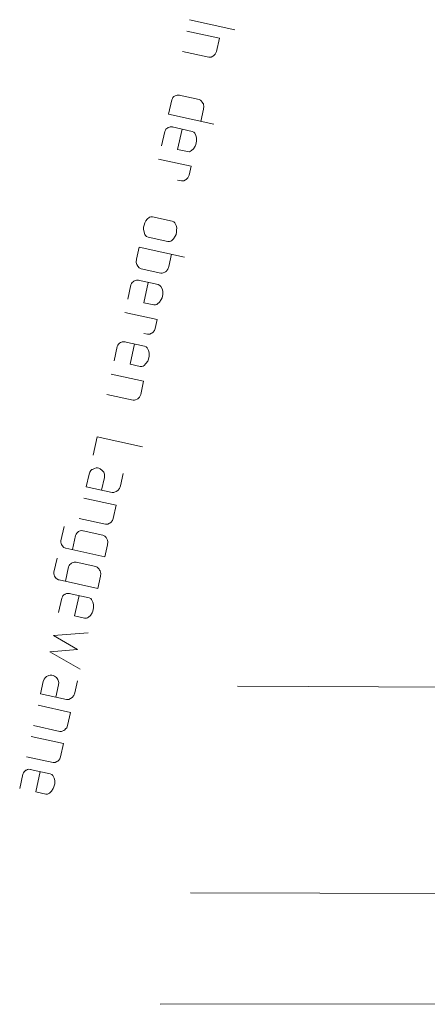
# Model space of a CAD drawing. Header units: metres. Extents: x 3425540 to 3446143, y 5432760 to 5444637.
# Tile 389 of 656: x 3436307 to 3436338, y 5442045 to 5442119. Entities that reach past the tile are written whole.
import ezdxf

# ---------------------------------------------------------------- set-up
doc = ezdxf.new("R2010")
doc.units = ezdxf.units.M
doc.layers.add('B_Bestand', color=9, linetype='Continuous', lineweight=18)
doc.layers.add('B_Flurgrenzen', color=9, linetype='Continuous', lineweight=18)

msp = doc.modelspace()

# ---------------------------------------------------------------- linework, layer by layer
at = {"layer": 'B_Bestand'}
for p, q in [((3436319.829, 5442119.43), (3436323.246, 5442118.675)), ((3436319.639, 5442118.569), (3436322.087, 5442118.028)), ((3436321.867, 5442117.033), (3436322.087, 5442118.028)), ((3436319.3, 5442117.036), (3436321.29, 5442116.596)), ((3436319.049, 5442113.733), (3436320.556, 5442113.4)), ((3436318.491, 5442113.377), (3436318.253, 5442112.301)), ((3436318.253, 5442112.301), (3436321.67, 5442111.546)), ((3436320.701, 5442111.76), (3436320.903, 5442112.675)), ((3436317.962, 5442110.983), (3436317.724, 5442109.907)), ((3436318.52, 5442111.339), (3436320.027, 5442111.006)), ((3436317.504, 5442108.911), (3436319.952, 5442108.37)), ((3436319.803, 5442107.698), (3436319.952, 5442108.37)), ((3436319.227, 5442107.261), (3436318.931, 5442107.326)), ((3436317.048, 5442104.554), (3436318.528, 5442104.227)), ((3436318.189, 5442102.693), (3436316.71, 5442103.02)), ((3436318.281, 5442100.811), (3436318.483, 5442101.726)), ((3436316.18, 5442100.626), (3436317.66, 5442100.299)), ((3436315.963, 5442099.771), (3436317.47, 5442099.438)), ((3436315.405, 5442099.415), (3436315.167, 5442098.339)), ((3436314.947, 5442097.344), (3436317.395, 5442096.802)), ((3436317.246, 5442096.13), (3436317.395, 5442096.802)), ((3436314.937, 5442095.131), (3436316.444, 5442094.798)), ((3436316.67, 5442095.693), (3436316.374, 5442095.758)), ((3436314.379, 5442094.775), (3436314.141, 5442093.698)), ((3436313.918, 5442092.69), (3436316.366, 5442092.148)), ((3436316.146, 5442091.153), (3436316.366, 5442092.148)), ((3436313.579, 5442091.156), (3436315.57, 5442090.716)), ((3436312.871, 5442087.955), (3436312.568, 5442086.583)), ((3436312.871, 5442087.955), (3436316.288, 5442087.2)), ((3436311.849, 5442083.328), (3436314.297, 5442082.787)), ((3436314.077, 5442081.791), (3436314.297, 5442082.787)), ((3436311.51, 5442081.794), (3436313.5, 5442081.354)), ((3436310.36, 5442081.188), (3436310.122, 5442080.112)), ((3436311.227, 5442080.517), (3436310.989, 5442079.441)), ((3436311.812, 5442080.867), (3436313.292, 5442080.54)), ((3436313.437, 5442078.899), (3436310.505, 5442079.548)), ((3436313.437, 5442078.899), (3436313.639, 5442079.814)), ((3436309.833, 5442078.807), (3436309.596, 5442077.731)), ((3436310.701, 5442078.136), (3436310.463, 5442077.06)), ((3436311.286, 5442078.486), (3436312.766, 5442078.159)), ((3436312.911, 5442076.519), (3436313.113, 5442077.433)), ((3436312.911, 5442076.519), (3436309.979, 5442077.167)), ((3436310.18, 5442075.782), (3436309.943, 5442074.706)), ((3436310.739, 5442076.138), (3436312.245, 5442075.805)), ((3436308.394, 5442067.698), (3436310.842, 5442067.157)), ((3436310.622, 5442066.161), (3436310.842, 5442067.157)), ((3436308.055, 5442066.164), (3436310.045, 5442065.724)), ((3436307.873, 5442065.344), (3436310.321, 5442064.803)), ((3436310.101, 5442063.807), (3436310.321, 5442064.803)), ((3436307.534, 5442063.811), (3436309.525, 5442063.371)), ((3436307.246, 5442062.506), (3436307.008, 5442061.43)), ((3436307.804, 5442062.862), (3436309.311, 5442062.529))]:
    msp.add_line(p, q, dxfattribs=at)
for points in [[(3436321.867, 5442117.033), (3436321.804, 5442116.877), (3436321.765, 5442116.829), (3436321.727, 5442116.781), (3436321.655, 5442116.713), (3436321.589, 5442116.671), (3436321.464, 5442116.614), (3436321.404, 5442116.599), (3436321.29, 5442116.596)], [(3436318.491, 5442113.377), (3436318.542, 5442113.479), (3436318.586, 5442113.554), (3436318.658, 5442113.622), (3436318.757, 5442113.685), (3436318.849, 5442113.721), (3436318.909, 5442113.736), (3436319.049, 5442113.733), (3436319.076, 5442113.727)], [(3436320.903, 5442112.675), (3436320.924, 5442112.896), (3436320.894, 5442113.015), (3436320.879, 5442113.075), (3436320.837, 5442113.141), (3436320.795, 5442113.206), (3436320.705, 5442113.311), (3436320.658, 5442113.35), (3436320.556, 5442113.4)], [(3436317.962, 5442110.983), (3436318.012, 5442111.085), (3436318.057, 5442111.159), (3436318.129, 5442111.228), (3436318.195, 5442111.27), (3436318.227, 5442111.291), (3436318.32, 5442111.327), (3436318.38, 5442111.342), (3436318.52, 5442111.339), (3436318.547, 5442111.333)], [(3436319.273, 5442111.173), (3436318.934, 5442109.639), (3436319.688, 5442109.473)], [(3436319.688, 5442109.473), (3436319.828, 5442109.47), (3436319.921, 5442109.506), (3436319.986, 5442109.548), (3436320.13, 5442109.685), (3436320.258, 5442109.883), (3436320.315, 5442110.011), (3436320.368, 5442110.253), (3436320.371, 5442110.394), (3436320.368, 5442110.507), (3436320.323, 5442110.687), (3436320.224, 5442110.878), (3436320.155, 5442110.949), (3436320.027, 5442111.006)], [(3436319.803, 5442107.698), (3436319.741, 5442107.542), (3436319.702, 5442107.494), (3436319.663, 5442107.447), (3436319.591, 5442107.378), (3436319.526, 5442107.336), (3436319.4, 5442107.279), (3436319.341, 5442107.264), (3436319.227, 5442107.261)], [(3436316.71, 5442103.02), (3436316.581, 5442103.077), (3436316.512, 5442103.149), (3436316.47, 5442103.214), (3436316.398, 5442103.4), (3436316.365, 5442103.633), (3436316.368, 5442103.773), (3436316.404, 5442103.935), (3436316.466, 5442104.09), (3436316.529, 5442104.246), (3436316.645, 5442104.389), (3436316.815, 5442104.521), (3436316.908, 5442104.557), (3436317.048, 5442104.554)], [(3436318.189, 5442102.693), (3436318.33, 5442102.691), (3436318.422, 5442102.727), (3436318.488, 5442102.768), (3436318.631, 5442102.906), (3436318.759, 5442103.103), (3436318.816, 5442103.232), (3436318.852, 5442103.393), (3436318.861, 5442103.561), (3436318.869, 5442103.728), (3436318.824, 5442103.907), (3436318.725, 5442104.099), (3436318.657, 5442104.17), (3436318.528, 5442104.227)], [(3436319.452, 5442101.511), (3436316.035, 5442102.267), (3436315.833, 5442101.352)], [(3436315.833, 5442101.352), (3436315.812, 5442101.131), (3436315.842, 5442101.011), (3436315.857, 5442100.952), (3436315.941, 5442100.82), (3436316.031, 5442100.716), (3436316.079, 5442100.677), (3436316.18, 5442100.626)], [(3436318.281, 5442100.811), (3436318.206, 5442100.602), (3436318.129, 5442100.506), (3436318.09, 5442100.458), (3436318.024, 5442100.416), (3436317.959, 5442100.374), (3436317.833, 5442100.317), (3436317.773, 5442100.302), (3436317.66, 5442100.299)], [(3436315.405, 5442099.415), (3436315.455, 5442099.517), (3436315.5, 5442099.592), (3436315.572, 5442099.66), (3436315.637, 5442099.702), (3436315.67, 5442099.723), (3436315.763, 5442099.759), (3436315.823, 5442099.774), (3436315.963, 5442099.771), (3436315.99, 5442099.765)], [(3436316.716, 5442099.605), (3436316.377, 5442098.071), (3436317.131, 5442097.905)], [(3436317.131, 5442097.905), (3436317.271, 5442097.902), (3436317.364, 5442097.938), (3436317.429, 5442097.98), (3436317.573, 5442098.118), (3436317.701, 5442098.315), (3436317.758, 5442098.444), (3436317.811, 5442098.686), (3436317.814, 5442098.826), (3436317.811, 5442098.94), (3436317.766, 5442099.119), (3436317.667, 5442099.31), (3436317.598, 5442099.382), (3436317.47, 5442099.438)], [(3436317.246, 5442096.13), (3436317.184, 5442095.974), (3436317.145, 5442095.927), (3436317.106, 5442095.879), (3436317.034, 5442095.81), (3436316.969, 5442095.768), (3436316.843, 5442095.711), (3436316.783, 5442095.696), (3436316.67, 5442095.693)], [(3436314.379, 5442094.775), (3436314.43, 5442094.876), (3436314.474, 5442094.951), (3436314.546, 5442095.02), (3436314.612, 5442095.062), (3436314.644, 5442095.083), (3436314.737, 5442095.119), (3436314.797, 5442095.134), (3436314.937, 5442095.131), (3436314.964, 5442095.125)], [(3436315.691, 5442094.964), (3436315.352, 5442093.431), (3436316.105, 5442093.264)], [(3436316.105, 5442093.264), (3436316.245, 5442093.262), (3436316.338, 5442093.297), (3436316.404, 5442093.339), (3436316.547, 5442093.477), (3436316.675, 5442093.674), (3436316.732, 5442093.803), (3436316.785, 5442094.045), (3436316.788, 5442094.186), (3436316.785, 5442094.299), (3436316.74, 5442094.478), (3436316.641, 5442094.669), (3436316.572, 5442094.741), (3436316.444, 5442094.798)], [(3436316.146, 5442091.153), (3436316.083, 5442090.998), (3436316.045, 5442090.95), (3436316.006, 5442090.902), (3436315.934, 5442090.833), (3436315.869, 5442090.791), (3436315.743, 5442090.734), (3436315.683, 5442090.719), (3436315.57, 5442090.716)], [(3436314.826, 5442085.181), (3436314.624, 5442084.266), (3436314.549, 5442084.057), (3436314.433, 5442083.913), (3436314.301, 5442083.83), (3436314.176, 5442083.773), (3436314.116, 5442083.758), (3436314.003, 5442083.755), (3436312.039, 5442084.189), (3436312.247, 5442085.13), (3436312.31, 5442085.286), (3436312.393, 5442085.408), (3436312.465, 5442085.477), (3436312.498, 5442085.498), (3436312.656, 5442085.576), (3436312.775, 5442085.606), (3436312.889, 5442085.609), (3436312.997, 5442085.585), (3436313.098, 5442085.535), (3436313.242, 5442085.418), (3436313.352, 5442085.281), (3436313.403, 5442085.129), (3436313.413, 5442085.042), (3436313.404, 5442084.875), (3436313.196, 5442083.933)], [(3436314.077, 5442081.791), (3436314.014, 5442081.636), (3436313.975, 5442081.588), (3436313.936, 5442081.54), (3436313.865, 5442081.471), (3436313.799, 5442081.429), (3436313.674, 5442081.372), (3436313.614, 5442081.357), (3436313.5, 5442081.354)], [(3436311.227, 5442080.517), (3436311.278, 5442080.618), (3436311.323, 5442080.693), (3436311.394, 5442080.762), (3436311.46, 5442080.804), (3436311.493, 5442080.825), (3436311.585, 5442080.861), (3436311.645, 5442080.876), (3436311.786, 5442080.873), (3436311.812, 5442080.867)], [(3436313.639, 5442079.814), (3436313.66, 5442080.035), (3436313.63, 5442080.155), (3436313.615, 5442080.214), (3436313.531, 5442080.346), (3436313.442, 5442080.45), (3436313.394, 5442080.489), (3436313.292, 5442080.54)], [(3436310.122, 5442080.112), (3436310.125, 5442079.998), (3436310.134, 5442079.912), (3436310.17, 5442079.819), (3436310.212, 5442079.753), (3436310.233, 5442079.721), (3436310.302, 5442079.649), (3436310.35, 5442079.61), (3436310.478, 5442079.554), (3436310.505, 5442079.548)], [(3436310.701, 5442078.136), (3436310.752, 5442078.237), (3436310.796, 5442078.312), (3436310.868, 5442078.381), (3436310.934, 5442078.423), (3436310.966, 5442078.444), (3436311.059, 5442078.48), (3436311.119, 5442078.495), (3436311.259, 5442078.492), (3436311.286, 5442078.486)], [(3436313.113, 5442077.433), (3436313.134, 5442077.654), (3436313.089, 5442077.834), (3436313.047, 5442077.899), (3436313.005, 5442077.965), (3436312.915, 5442078.07), (3436312.867, 5442078.108), (3436312.766, 5442078.159)], [(3436309.596, 5442077.731), (3436309.599, 5442077.618), (3436309.608, 5442077.531), (3436309.644, 5442077.438), (3436309.686, 5442077.373), (3436309.707, 5442077.34), (3436309.775, 5442077.268), (3436309.823, 5442077.229), (3436309.952, 5442077.173), (3436309.979, 5442077.167)], [(3436310.18, 5442075.782), (3436310.231, 5442075.884), (3436310.276, 5442075.958), (3436310.348, 5442076.027), (3436310.413, 5442076.069), (3436310.446, 5442076.09), (3436310.539, 5442076.126), (3436310.598, 5442076.141), (3436310.739, 5442076.138), (3436310.766, 5442076.132)], [(3436311.492, 5442075.972), (3436311.153, 5442074.438), (3436311.906, 5442074.272)], [(3436311.906, 5442074.272), (3436312.047, 5442074.269), (3436312.139, 5442074.305), (3436312.205, 5442074.347), (3436312.348, 5442074.484), (3436312.477, 5442074.682), (3436312.533, 5442074.81), (3436312.587, 5442075.052), (3436312.59, 5442075.193), (3436312.587, 5442075.306), (3436312.542, 5442075.486), (3436312.443, 5442075.677), (3436312.374, 5442075.748), (3436312.245, 5442075.805)], [(3436312.171, 5442073.169), (3436309.556, 5442072.957), (3436311.383, 5442071.904), (3436309.283, 5442071.72), (3436311.564, 5442070.425)], [(3436311.371, 5442069.551), (3436311.169, 5442068.636), (3436311.094, 5442068.427), (3436310.978, 5442068.284), (3436310.846, 5442068.2), (3436310.721, 5442068.143), (3436310.661, 5442068.128), (3436310.548, 5442068.125), (3436308.584, 5442068.559), (3436308.792, 5442069.5), (3436308.855, 5442069.656), (3436308.938, 5442069.778), (3436309.01, 5442069.847), (3436309.043, 5442069.868), (3436309.201, 5442069.946), (3436309.32, 5442069.976), (3436309.434, 5442069.979), (3436309.541, 5442069.955), (3436309.643, 5442069.905), (3436309.787, 5442069.788), (3436309.897, 5442069.651), (3436309.948, 5442069.499), (3436309.957, 5442069.412), (3436309.949, 5442069.245), (3436309.741, 5442068.303)], [(3436310.622, 5442066.161), (3436310.559, 5442066.006), (3436310.481, 5442065.91), (3436310.41, 5442065.841), (3436310.344, 5442065.799), (3436310.219, 5442065.743), (3436310.159, 5442065.728), (3436310.045, 5442065.724)], [(3436310.101, 5442063.807), (3436310.039, 5442063.652), (3436309.961, 5442063.556), (3436309.889, 5442063.487), (3436309.824, 5442063.446), (3436309.698, 5442063.389), (3436309.638, 5442063.374), (3436309.525, 5442063.371)], [(3436307.246, 5442062.506), (3436307.296, 5442062.608), (3436307.341, 5442062.682), (3436307.413, 5442062.751), (3436307.479, 5442062.793), (3436307.511, 5442062.814), (3436307.604, 5442062.85), (3436307.664, 5442062.865), (3436307.804, 5442062.862), (3436307.831, 5442062.856)], [(3436308.557, 5442062.696), (3436308.218, 5442061.162), (3436308.972, 5442060.996)], [(3436308.972, 5442060.996), (3436309.112, 5442060.993), (3436309.205, 5442061.029), (3436309.271, 5442061.071), (3436309.414, 5442061.208), (3436309.542, 5442061.406), (3436309.599, 5442061.534), (3436309.652, 5442061.776), (3436309.655, 5442061.917), (3436309.652, 5442062.03), (3436309.607, 5442062.21), (3436309.508, 5442062.401), (3436309.439, 5442062.472), (3436309.311, 5442062.529)]]:
    msp.add_lwpolyline(points, dxfattribs=at)
at = {"layer": 'B_Flurgrenzen'}
for p, q in [((3436383.377, 5442068.9), (3436323.449, 5442069.134)), ((3436379.937, 5442053.41), (3436319.912, 5442053.548)), ((3436343.83, 5442045.176), (3436317.618, 5442045.134))]:
    msp.add_line(p, q, dxfattribs=at)

doc.saveas('drawing.dxf')
